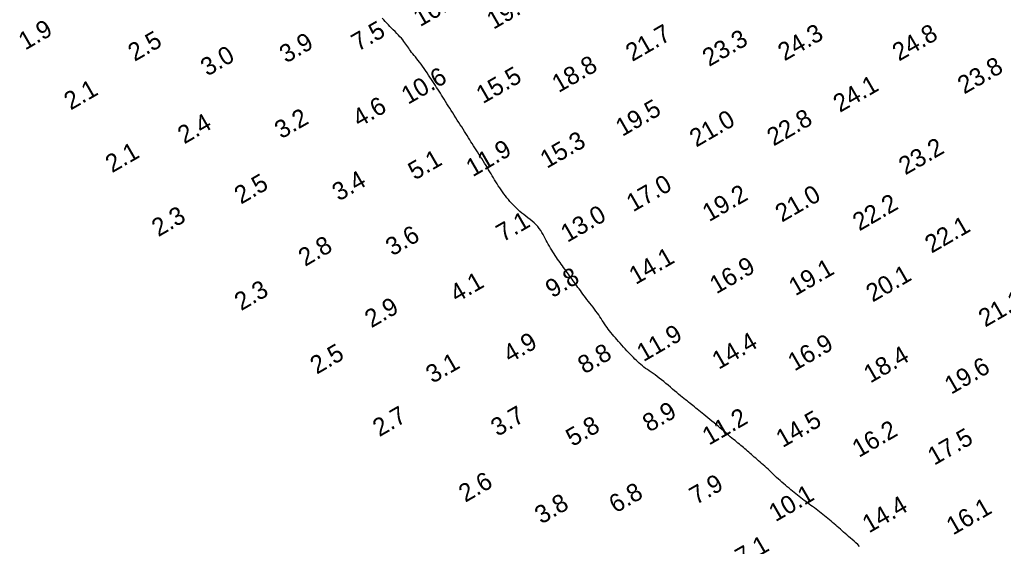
# Model space of a CAD drawing. Extents: x 3024098 to 3056816, y 418252 to 509144.
# Drawn here: x 3029467.4 to 3029742.4, y 419209.7 to 419356.9 of the extents above; entities that cross this region are included whole.
import ezdxf

# ---------------------------------------------------------------- set-up
doc = ezdxf.new("R2010")
doc.units = 0
doc.layers.add('V-CHAN-CONT-EL10', color=7, linetype='Continuous')
doc.layers.add('V-TOPO-SOUN-0911', color=7, linetype='Continuous')

msp = doc.modelspace()

# ---------------------------------------------------------------- linework, layer by layer
at = {"layer": 'V-CHAN-CONT-EL10'}
msp.add_lwpolyline([(3029702.19, 419209.71), (3029701.66, 419210.19), (3029701.13, 419210.66), (3029700.62, 419211.12), (3029700.1, 419211.58), (3029699.6, 419212.03), (3029699.1, 419212.47), (3029698.62, 419212.89), (3029698.15, 419213.3), (3029697.69, 419213.7), (3029697.24, 419214.09), (3029696.8, 419214.48), (3029696.36, 419214.85), (3029695.92, 419215.23), (3029695.49, 419215.6), (3029695.06, 419215.98), (3029694.62, 419216.35), (3029694.19, 419216.73), (3029693.75, 419217.12), (3029693.3, 419217.5), (3029692.85, 419217.88), (3029692.4, 419218.26), (3029691.94, 419218.63), (3029691.47, 419219.01), (3029690.99, 419219.37), (3029690.51, 419219.74), (3029690.02, 419220.1), (3029689.54, 419220.45), (3029689.05, 419220.81), (3029688.56, 419221.16), (3029688.08, 419221.51), (3029687.6, 419221.86), (3029687.13, 419222.21), (3029686.66, 419222.56), (3029686.2, 419222.92), (3029685.74, 419223.27), (3029685.28, 419223.63), (3029684.82, 419224), (3029684.36, 419224.37), (3029683.89, 419224.75), (3029683.41, 419225.14), (3029682.93, 419225.53), (3029682.45, 419225.93), (3029681.96, 419226.35), (3029681.47, 419226.77), (3029680.97, 419227.19), (3029680.48, 419227.63), (3029679.98, 419228.07), (3029679.48, 419228.52), (3029678.99, 419228.97), (3029678.5, 419229.43), (3029678.01, 419229.89), (3029677.52, 419230.34), (3029677.05, 419230.79), (3029676.58, 419231.23), (3029676.11, 419231.65), (3029675.66, 419232.07), (3029675.22, 419232.47), (3029674.79, 419232.86), (3029674.36, 419233.24), (3029673.95, 419233.61), (3029673.54, 419233.97), (3029673.14, 419234.32), (3029672.75, 419234.67), (3029672.37, 419235.01), (3029671.99, 419235.35), (3029671.62, 419235.68), (3029671.25, 419236.01), (3029670.88, 419236.34), (3029670.5, 419236.66), (3029670.13, 419236.98), (3029669.75, 419237.29), (3029669.37, 419237.61), (3029668.98, 419237.93), (3029668.58, 419238.25), (3029668.18, 419238.57), (3029667.77, 419238.9), (3029667.35, 419239.24), (3029666.92, 419239.59), (3029666.49, 419239.95), (3029666.04, 419240.32), (3029665.59, 419240.71), (3029665.13, 419241.12), (3029664.65, 419241.53), (3029664.16, 419241.96), (3029663.66, 419242.4), (3029663.14, 419242.84), (3029662.6, 419243.3), (3029662.04, 419243.77), (3029661.48, 419244.23), (3029660.9, 419244.7), (3029660.33, 419245.17), (3029659.77, 419245.63), (3029659.21, 419246.07), (3029658.68, 419246.51), (3029658.17, 419246.92), (3029657.69, 419247.3), (3029657.24, 419247.67), (3029656.81, 419248.03), (3029656.39, 419248.36), (3029655.99, 419248.69), (3029655.59, 419249.02), (3029655.19, 419249.34), (3029654.79, 419249.66), (3029654.38, 419249.98), (3029653.96, 419250.32), (3029653.52, 419250.66), (3029653.07, 419251.02), (3029652.6, 419251.4), (3029652.11, 419251.79), (3029651.59, 419252.22), (3029651.05, 419252.67), (3029650.48, 419253.15), (3029649.89, 419253.65), (3029649.28, 419254.17), (3029648.66, 419254.7), (3029648.04, 419255.23), (3029647.41, 419255.75), (3029646.79, 419256.25), (3029646.18, 419256.73), (3029645.58, 419257.17), (3029645, 419257.59), (3029644.44, 419257.99), (3029643.89, 419258.36), (3029643.36, 419258.73), (3029642.86, 419259.08), (3029642.37, 419259.43), (3029641.9, 419259.78), (3029641.45, 419260.13), (3029641.02, 419260.48), (3029640.6, 419260.85), (3029640.19, 419261.23), (3029639.78, 419261.62), (3029639.37, 419262.03), (3029638.95, 419262.46), (3029638.52, 419262.91), (3029638.08, 419263.38), (3029637.62, 419263.86), (3029637.15, 419264.37), (3029636.68, 419264.88), (3029636.2, 419265.4), (3029635.73, 419265.92), (3029635.26, 419266.45), (3029634.8, 419266.96), (3029634.35, 419267.47), (3029633.92, 419267.97), (3029633.49, 419268.46), (3029633.08, 419268.94), (3029632.68, 419269.42), (3029632.3, 419269.91), (3029631.93, 419270.39), (3029631.58, 419270.87), (3029631.24, 419271.35), (3029630.91, 419271.84), (3029630.58, 419272.33), (3029630.26, 419272.83), (3029629.93, 419273.33), (3029629.6, 419273.84), (3029629.25, 419274.36), (3029628.88, 419274.89), (3029628.49, 419275.43), (3029628.09, 419275.98), (3029627.67, 419276.52), (3029627.24, 419277.07), (3029626.81, 419277.62), (3029626.39, 419278.16), (3029625.97, 419278.69), (3029625.57, 419279.21), (3029625.19, 419279.71), (3029624.82, 419280.2), (3029624.46, 419280.68), (3029624.12, 419281.15), (3029623.78, 419281.61), (3029623.45, 419282.07), (3029623.12, 419282.53), (3029622.8, 419282.98), (3029622.47, 419283.44), (3029622.14, 419283.9), (3029621.8, 419284.36), (3029621.47, 419284.82), (3029621.13, 419285.28), (3029620.8, 419285.74), (3029620.46, 419286.2), (3029620.12, 419286.67), (3029619.79, 419287.13), (3029619.45, 419287.59), (3029619.11, 419288.05), (3029618.78, 419288.52), (3029618.44, 419288.99), (3029618.1, 419289.46), (3029617.77, 419289.94), (3029617.43, 419290.43), (3029617.1, 419290.93), (3029616.76, 419291.44), (3029616.43, 419291.96), (3029616.1, 419292.48), (3029615.78, 419293.01), (3029615.47, 419293.55), (3029615.16, 419294.09), (3029614.87, 419294.65), (3029614.58, 419295.2), (3029614.3, 419295.76), (3029614.01, 419296.32), (3029613.71, 419296.88), (3029613.38, 419297.44), (3029613.03, 419297.98), (3029612.64, 419298.52), (3029612.21, 419299.05), (3029611.73, 419299.56), (3029611.2, 419300.05), (3029610.64, 419300.54), (3029610.06, 419301.01), (3029609.47, 419301.48), (3029608.88, 419301.94), (3029608.3, 419302.39), (3029607.74, 419302.84), (3029607.21, 419303.29), (3029606.71, 419303.74), (3029606.23, 419304.19), (3029605.76, 419304.65), (3029605.32, 419305.11), (3029604.88, 419305.58), (3029604.45, 419306.07), (3029604.03, 419306.57), (3029603.61, 419307.09), (3029603.19, 419307.62), (3029602.77, 419308.17), (3029602.36, 419308.72), (3029601.96, 419309.28), (3029601.57, 419309.85), (3029601.19, 419310.42), (3029600.82, 419310.98), (3029600.48, 419311.54), (3029600.14, 419312.1), (3029599.81, 419312.66), (3029599.48, 419313.22), (3029599.16, 419313.79), (3029598.83, 419314.37), (3029598.48, 419314.95), (3029598.12, 419315.55), (3029597.75, 419316.16), (3029597.36, 419316.78), (3029596.96, 419317.4), (3029596.55, 419318.03), (3029596.14, 419318.66), (3029595.74, 419319.28), (3029595.34, 419319.9), (3029594.96, 419320.5), (3029594.59, 419321.08), (3029594.23, 419321.65), (3029593.88, 419322.22), (3029593.54, 419322.77), (3029593.2, 419323.33), (3029592.85, 419323.89), (3029592.5, 419324.46), (3029592.13, 419325.05), (3029591.75, 419325.64), (3029591.35, 419326.26), (3029590.95, 419326.88), (3029590.54, 419327.52), (3029590.12, 419328.17), (3029589.69, 419328.82), (3029589.27, 419329.47), (3029588.85, 419330.14), (3029588.43, 419330.8), (3029588.02, 419331.46), (3029587.61, 419332.11), (3029587.21, 419332.76), (3029586.81, 419333.39), (3029586.43, 419334.01), (3029586.05, 419334.62), (3029585.68, 419335.21), (3029585.33, 419335.77), (3029584.98, 419336.32), (3029584.63, 419336.86), (3029584.29, 419337.4), (3029583.94, 419337.93), (3029583.59, 419338.47), (3029583.23, 419339.02), (3029582.87, 419339.59), (3029582.48, 419340.17), (3029582.08, 419340.78), (3029581.68, 419341.39), (3029581.26, 419342.01), (3029580.85, 419342.63), (3029580.43, 419343.23), (3029580, 419343.83), (3029579.59, 419344.4), (3029579.18, 419344.94), (3029578.77, 419345.46), (3029578.38, 419345.96), (3029578, 419346.43), (3029577.63, 419346.89), (3029577.29, 419347.32), (3029576.96, 419347.73), (3029576.66, 419348.14), (3029576.39, 419348.52), (3029576.13, 419348.9), (3029575.88, 419349.27), (3029575.63, 419349.64), (3029575.37, 419350.02), (3029575.1, 419350.4), (3029574.79, 419350.8), (3029574.46, 419351.21), (3029574.09, 419351.65), (3029573.68, 419352.1), (3029573.24, 419352.57), (3029572.79, 419353.04), (3029572.31, 419353.53), (3029571.84, 419354.02), (3029571.36, 419354.5), (3029570.9, 419354.98), (3029570.45, 419355.45), (3029570.01, 419355.91), (3029569.58, 419356.37), (3029569.17, 419356.82), (3029568.76, 419357.27)], dxfattribs=at)

# ---------------------------------------------------------------- texts
at = {"layer": 'V-TOPO-SOUN-0911'}
for s, p in [('16.1 ', (3029579.31, 419354.75)), ('19.0 ', (3029599.82, 419354.01)), ('1.9', (3029468.93, 419348.21)), ('7.5', (3029561.96, 419347.85)), ('21.7 ', (3029638.64, 419345.02)), ('2.5', (3029499.53, 419345.06)), ('3.9', (3029541.86, 419344.57)), ('23.3 ', (3029660.1, 419343.61)), ('24.3 ', (3029681.2, 419345.18)), ('24.8 ', (3029713.18, 419345.12)), ('3.0', (3029519.83, 419340.92)), ('18.8 ', (3029618.04, 419336.33)), ('23.8 ', (3029731.43, 419335.93)), ('10.6 ', (3029575.95, 419333.05)), ('15.5 ', (3029596.87, 419333.24)), ('2.1', (3029481.64, 419331.46)), ('24.1 ', (3029696.66, 419330.8)), ('4.6', (3029562.3, 419326.69)), ('19.5 ', (3029635.84, 419324.09)), ('3.2', (3029540.51, 419323.41)), ('21.0 ', (3029656.51, 419321.1)), ('22.8 ', (3029678.14, 419321.4)), ('2.4', (3029513.41, 419321.99)), ('15.3 ', (3029614.76, 419315.16)), ('11.9 ', (3029594.02, 419312.8)), ('23.2 ', (3029714.96, 419313.33)), ('2.1', (3029493.22, 419313.94)), ('5.1', (3029577.83, 419311.9)), ('3.4', (3029556.59, 419306.02)), ('2.5', (3029529.25, 419305.16)), ('17.0 ', (3029638.86, 419303.02)), ('19.2 ', (3029660.1, 419300.27)), ('21.0 ', (3029680.46, 419300.14)), ('22.2 ', (3029702.1, 419297.68)), ('2.3', (3029506.16, 419296.08)), ('13.0 ', (3029620.48, 419294.49)), ('7.1', (3029602.44, 419294.61)), ('22.1 ', (3029722.29, 419291.46)), ('3.6', (3029571.55, 419290.7)), ('2.8', (3029547.17, 419287.78)), ('14.1 ', (3029639.58, 419282.7)), ('16.9 ', (3029662.13, 419280.09)), ('19.1 ', (3029684.23, 419279.55)), ('9.8', (3029616.23, 419278.98)), ('20.1 ', (3029705.82, 419277.81)), ('4.1', (3029589.54, 419277.72)), ('2.3', (3029529.29, 419275.41)), ('2.9', (3029565.71, 419270.62)), ('21.1 ', (3029737.28, 419270.82)), ('11.9 ', (3029641.76, 419261.16)), ('4.9', (3029604.42, 419260.84)), ('14.4 ', (3029662.79, 419259)), ('16.9 ', (3029683.98, 419258.54)), ('2.5', (3029550.44, 419257.66)), ('8.8', (3029625.26, 419257.72)), ('18.4 ', (3029705.18, 419255.19)), ('3.1', (3029582.79, 419255.11)), ('19.6 ', (3029727.78, 419252.05)), ('2.7', (3029567.94, 419240.2)), ('3.7', (3029600.95, 419240.27)), ('8.9', (3029643.37, 419241.48)), ('5.8', (3029621.94, 419237.45)), ('11.2 ', (3029660.07, 419237.83)), ('14.5 ', (3029680.66, 419237.15)), ('16.2 ', (3029701.96, 419234.39)), ('17.5 ', (3029723.05, 419232.22)), ('2.6', (3029591.96, 419221.87)), ('7.9', (3029656.46, 419221.21)), ('6.8', (3029633.98, 419218.85)), ('10.1 ', (3029678.65, 419216.43)), ('3.8', (3029613.22, 419215.79)), ('14.4 ', (3029704.79, 419213.29)), ('16.1 ', (3029728.29, 419212.72)), ('7.1', (3029669.27, 419204.1))]:
    msp.add_text(s, height=5, rotation=30, dxfattribs=at).set_placement(p)

doc.saveas('drawing.dxf')
